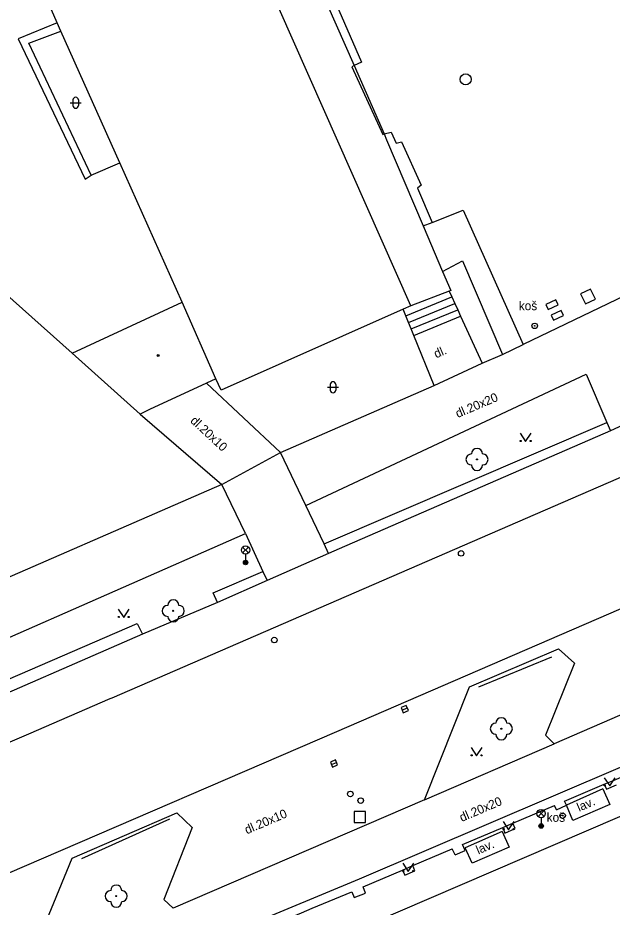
# Model space of a CAD drawing. Extents: x -599770 to -598493, y -1162076 to -1159209.
# Drawn here: x -599404.95 to -599378.07, y -1161179.8 to -1161139.58 of the extents above; entities that cross this region are included whole.
import ezdxf

# ---------------------------------------------------------------- set-up
doc = ezdxf.new("R2010")
doc.units = 0
doc.layers.add('Podklad', color=7, linetype='Continuous')

msp = doc.modelspace()

# ---------------------------------------------------------------- linework, layer by layer
at = {"layer": 'Podklad'}
for p, q in [((-599402.583, -1161143.418), (-599402.083, -1161143.418)), ((-599402.458, -1161143.293), (-599402.458, -1161143.543)), ((-599402.208, -1161143.293), (-599402.208, -1161143.543)), ((-599390.943, -1161156.288), (-599390.443, -1161156.288)), ((-599390.818, -1161156.163), (-599390.818, -1161156.413)), ((-599390.568, -1161156.163), (-599390.568, -1161156.413)), ((-599394.782, -1161163.78), (-599394.517, -1161163.515)), ((-599394.782, -1161163.515), (-599394.517, -1161163.78)), ((-599394.65, -1161163.835), (-599394.65, -1161164.21)), ((-599387.565, -1161170.89), (-599387.335, -1161170.79)), ((-599390.765, -1161173.35), (-599390.535, -1161173.25)), ((-599381.413, -1161175.7), (-599381.148, -1161175.435)), ((-599381.413, -1161175.435), (-599381.148, -1161175.7)), ((-599381.28, -1161175.755), (-599381.28, -1161176.13))]:
    msp.add_line(p, q, dxfattribs=at)
for points in [[(-599400.28, -1161117.92), (-599399.98, -1161118.59), (-599389.73, -1161141.73)], [(-599399.98, -1161118.59), (-599399.53, -1161118.37), (-599389.41, -1161141.58), (-599389.73, -1161141.74)], [(-599387.17, -1161152.6), (-599399.08, -1161125.72), (-599402.16, -1161118.76)], [(-599403.17, -1161139.8), (-599410.72, -1161122.56)], [(-599403.17, -1161139.8), (-599404.93, -1161140.53)], [(-599403, -1161140.18), (-599403.17, -1161139.8)], [(-599404.45, -1161140.73), (-599403, -1161140.18)], [(-599400.34, -1161146.14), (-599403, -1161140.18)], [(-599404.93, -1161140.53), (-599401.9, -1161146.88)], [(-599401.64, -1161146.69), (-599404.45, -1161140.73)], [(-599389.73, -1161141.74), (-599389.84, -1161141.8)], [(-599389.84, -1161141.8), (-599388.44, -1161144.85)], [(-599389.73, -1161141.73), (-599389.73, -1161141.74)], [(-599389.73, -1161141.74), (-599388.38, -1161144.83)], [(-599357.79, -1161142.77), (-599365.23, -1161146.25), (-599382.09, -1161154.35)], [(-599388.44, -1161144.85), (-599388.38, -1161144.83)], [(-599388.38, -1161144.83), (-599388.06, -1161144.75), (-599387.83, -1161145.24), (-599387.59, -1161145.19), (-599386.71, -1161147.15), (-599386.88, -1161147.28), (-599386.21, -1161148.83)], [(-599388.38, -1161144.83), (-599388.27, -1161145.09)], [(-599388.27, -1161145.09), (-599386.61, -1161148.99), (-599385.74, -1161151.05), (-599385.37, -1161151.91)], [(-599401.64, -1161146.69), (-599400.34, -1161146.14)], [(-599397.51, -1161152.43), (-599400.34, -1161146.14)], [(-599401.9, -1161146.88), (-599401.64, -1161146.69)], [(-599386.61, -1161148.99), (-599386.21, -1161148.83), (-599384.81, -1161148.27), (-599382.09, -1161154.35)], [(-599385.74, -1161151.05), (-599384.84, -1161150.57), (-599383.03, -1161154.8)], [(-599407, -1161150.73), (-599402.49, -1161154.75)], [(-599400.774, -1161170.362), (-599400.69, -1161170.326), (-599356.23, -1161151.05)], [(-599387.4, -1161153.06), (-599385.32, -1161152.2)], [(-599385.37, -1161151.91), (-599385.44, -1161151.94), (-599387.17, -1161152.6)], [(-599385.44, -1161151.94), (-599385.32, -1161152.2)], [(-599385.32, -1161152.2), (-599385.19, -1161152.49)], [(-599402.49, -1161154.75), (-599397.51, -1161152.43)], [(-599395.99, -1161155.9), (-599397.51, -1161152.43)], [(-599387.17, -1161152.6), (-599387.52, -1161152.76)], [(-599387.28, -1161153.35), (-599385.19, -1161152.49)], [(-599385.19, -1161152.49), (-599385.05, -1161152.78)], [(-599387.52, -1161152.76), (-599395.76, -1161156.42)], [(-599387.4, -1161153.06), (-599387.52, -1161152.76)], [(-599387.28, -1161153.35), (-599387.4, -1161153.06)], [(-599387.16, -1161153.65), (-599385.05, -1161152.78)], [(-599387.04, -1161153.95), (-599384.92, -1161153.07)], [(-599385.05, -1161152.78), (-599384.92, -1161153.07)], [(-599384.92, -1161153.07), (-599383.94, -1161155.2)], [(-599387.16, -1161153.65), (-599387.28, -1161153.35)], [(-599387.04, -1161153.95), (-599387.16, -1161153.65)], [(-599386.12, -1161156.2), (-599387.04, -1161153.95)], [(-599383.03, -1161154.8), (-599382.09, -1161154.35)], [(-599402.49, -1161154.75), (-599399.41, -1161157.5)], [(-599383.94, -1161155.2), (-599383.03, -1161154.8)], [(-599386.12, -1161156.2), (-599383.94, -1161155.2)], [(-599395.99, -1161155.9), (-599396.42, -1161156.1)], [(-599395.76, -1161156.42), (-599395.99, -1161155.9)], [(-599391.1, -1161163.37), (-599391.92, -1161161.64), (-599379.25, -1161155.69), (-599378.31, -1161157.88)], [(-599396.42, -1161156.1), (-599398.99, -1161157.29)], [(-599396.42, -1161156.1), (-599393.07, -1161159.24)], [(-599393.07, -1161159.24), (-599386.12, -1161156.2)], [(-599356.31, -1161157.06), (-599390.54, -1161171.87)], [(-599398.99, -1161157.29), (-599399.41, -1161157.5)], [(-599399.41, -1161157.5), (-599395.72, -1161160.69)], [(-599391.1, -1161163.37), (-599378.31, -1161157.88)], [(-599378.31, -1161157.88), (-599378.15, -1161158.25)], [(-599377.42, -1161157.93), (-599378.15, -1161158.25)], [(-599378.15, -1161158.25), (-599390.41, -1161163.59), (-599390.9, -1161163.8)], [(-599382.23, -1161158.365), (-599381.98, -1161158.74), (-599381.73, -1161158.365)], [(-599395.72, -1161160.69), (-599393.07, -1161159.24)], [(-599391.92, -1161161.64), (-599393.07, -1161159.24)], [(-599395.72, -1161160.69), (-599408.26, -1161166.14)], [(-599394.66, -1161162.9), (-599395.72, -1161160.69)], [(-599411.72, -1161172.23), (-599412.36, -1161170.68), (-599394.66, -1161162.9), (-599393.87, -1161164.62)], [(-599390.9, -1161163.8), (-599391.1, -1161163.37)], [(-599390.9, -1161163.8), (-599393.68, -1161165.03)], [(-599395.92, -1161166.02), (-599396.12, -1161165.58), (-599393.87, -1161164.62)], [(-599393.87, -1161164.62), (-599393.68, -1161165.03)], [(-599393.68, -1161165.03), (-599395.92, -1161166.02)], [(-599400.41, -1161166.325), (-599400.16, -1161166.7), (-599399.91, -1161166.325)], [(-599395.92, -1161166.02), (-599399.31, -1161167.45)], [(-599411.72, -1161172.23), (-599399.55, -1161166.97), (-599399.31, -1161167.45)], [(-599399.31, -1161167.45), (-599407.96, -1161171.22)], [(-599386.55, -1161174.95), (-599384.52, -1161169.83), (-599380.49, -1161168.11), (-599379.77, -1161168.76), (-599381.09, -1161172.02), (-599380.69, -1161172.42)], [(-599384.1, -1161169.83), (-599380.79, -1161168.48)], [(-599417.53, -1161177.569), (-599404.455, -1161171.958), (-599400.774, -1161170.362)], [(-599375.58, -1161170.2), (-599380.69, -1161172.42)], [(-599389.49, -1161178.52), (-599371.84, -1161170.96)], [(-599390.54, -1161171.87), (-599404.67, -1161177.96), (-599416, -1161182.85)], [(-599386.55, -1161174.95), (-599380.69, -1161172.42)], [(-599384.45, -1161172.585), (-599384.2, -1161172.96), (-599383.95, -1161172.585)], [(-599389.15, -1161180.61), (-599372.11, -1161173.29)], [(-599380.22, -1161175), (-599378.43, -1161174.24), (-599377.97, -1161174.05), (-599376.18, -1161173.29)], [(-599378.43, -1161173.945), (-599378.18, -1161174.32), (-599377.93, -1161173.945)], [(-599378.43, -1161174.24), (-599378.33, -1161174.47)], [(-599378.33, -1161174.47), (-599377.87, -1161174.26)], [(-599378.49, -1161174.45), (-599380.13, -1161175.19)], [(-599378.49, -1161174.45), (-599378.17, -1161175.15)], [(-599386.55, -1161174.95), (-599397.93, -1161179.84)], [(-599384.84, -1161176.97), (-599383.02, -1161176.2), (-599382.56, -1161176), (-599380.67, -1161175.2)], [(-599380.58, -1161175.4), (-599380.67, -1161175.2)], [(-599380.58, -1161175.4), (-599380.13, -1161175.19)], [(-599380.13, -1161175.19), (-599380.22, -1161175)], [(-599379.84, -1161175.88), (-599380.13, -1161175.19)], [(-599378.17, -1161175.15), (-599379.84, -1161175.88)], [(-599404.6, -1161182.73), (-599402.5, -1161177.59), (-599397.76, -1161175.53), (-599397.07, -1161176.2), (-599398.35, -1161179.46), (-599397.93, -1161179.84)], [(-599402.05, -1161177.6), (-599398.08, -1161175.81)], [(-599383, -1161175.925), (-599382.75, -1161176.3), (-599382.5, -1161175.925)], [(-599382.45, -1161176.25), (-599382.56, -1161176)], [(-599383.05, -1161176.38), (-599384.72, -1161177.11)], [(-599383.05, -1161176.38), (-599382.73, -1161177.08)], [(-599383.02, -1161176.2), (-599382.92, -1161176.46)], [(-599382.92, -1161176.46), (-599382.45, -1161176.25)], [(-599389.33, -1161178.88), (-599387.55, -1161178.12), (-599387.09, -1161177.92), (-599385.3, -1161177.16)], [(-599385.17, -1161177.44), (-599385.3, -1161177.16)], [(-599385.17, -1161177.44), (-599384.72, -1161177.23)], [(-599384.72, -1161177.23), (-599384.84, -1161176.97)], [(-599384.4, -1161177.81), (-599384.72, -1161177.11)], [(-599382.73, -1161177.08), (-599384.4, -1161177.81)], [(-599387.54, -1161177.815), (-599387.29, -1161178.19), (-599387.04, -1161177.815)], [(-599386.99, -1161178.16), (-599387.09, -1161177.92)], [(-599387.55, -1161178.12), (-599387.45, -1161178.36)], [(-599387.45, -1161178.36), (-599386.99, -1161178.16)], [(-599394.61, -1161180.65), (-599389.49, -1161178.52)], [(-599393.93, -1161180.82), (-599393.31, -1161180.56), (-599392.12, -1161180.06), (-599391.63, -1161179.85), (-599389.84, -1161179.1)], [(-599389.84, -1161179.1), (-599389.73, -1161179.36)], [(-599389.73, -1161179.36), (-599389.23, -1161179.17)], [(-599389.23, -1161179.17), (-599389.33, -1161178.88)]]:
    msp.add_lwpolyline(points, dxfattribs=at)
for points in [[(-599379.275, -1161152.514), (-599378.826, -1161152.295), (-599379.045, -1161151.846), (-599379.494, -1161152.065)], [(-599380.962, -1161152.77), (-599380.511, -1161152.555), (-599380.618, -1161152.33), (-599381.069, -1161152.545)], [(-599380.722, -1161153.25), (-599380.271, -1161153.035), (-599380.378, -1161152.81), (-599380.829, -1161153.025)], [(-599387.515, -1161171.004), (-599387.286, -1161170.905), (-599387.385, -1161170.676), (-599387.614, -1161170.775)], [(-599390.715, -1161173.464), (-599390.486, -1161173.365), (-599390.585, -1161173.136), (-599390.814, -1161173.235)], [(-599389.73, -1161175.97), (-599389.23, -1161175.97), (-599389.23, -1161175.47), (-599389.73, -1161175.47)]]:
    msp.add_lwpolyline(points, close=True, dxfattribs=at)
for centre, radius in [((-599384.69, -1161142.36), 0.25), ((-599381.57, -1161153.51), 0.125), ((-599381.57, -1161153.51), 0.0152), ((-599398.6, -1161154.85), 0.045), ((-599398.6, -1161154.85), 0.0199), ((-599382.205, -1161158.715), 0.025), ((-599381.755, -1161158.715), 0.025), ((-599384.18, -1161159.55), 0.025), ((-599394.65, -1161163.648), 0.188), ((-599384.9, -1161163.8), 0.125), ((-599394.65, -1161164.21), 0.1), ((-599394.65, -1161164.21), 0.0723), ((-599394.65, -1161164.21), 0.0438), ((-599397.92, -1161166.4), 0.025), ((-599400.385, -1161166.675), 0.025), ((-599399.935, -1161166.675), 0.025), ((-599393.35, -1161167.72), 0.125), ((-599383.08, -1161171.73), 0.025), ((-599384.425, -1161172.935), 0.025), ((-599383.975, -1161172.935), 0.025), ((-599378.405, -1161174.295), 0.025), ((-599389.91, -1161174.68), 0.125), ((-599389.44, -1161174.98), 0.125), ((-599381.28, -1161175.567), 0.188), ((-599380.31, -1161175.66), 0.125), ((-599381.28, -1161176.13), 0.1), ((-599380.31, -1161175.66), 0.0152), ((-599382.975, -1161176.275), 0.025), ((-599382.525, -1161176.275), 0.025), ((-599381.28, -1161176.13), 0.0723), ((-599381.28, -1161176.13), 0.0438), ((-599387.515, -1161178.165), 0.025), ((-599387.065, -1161178.165), 0.025), ((-599400.5, -1161179.3), 0.025)]:
    msp.add_circle(centre, radius, dxfattribs=at)
for centre, radius, start, end in [((-599402.333, -1161143.293), 0.125, 0, 180), ((-599402.333, -1161143.543), 0.125, 180, 0), ((-599390.693, -1161156.163), 0.125, 0, 180), ((-599390.693, -1161156.413), 0.125, 180, 0), ((-599384.18, -1161159.3), 0.25, 0, 180), ((-599384.43, -1161159.55), 0.25, 90, 270), ((-599383.93, -1161159.55), 0.25, 270, 90), ((-599384.18, -1161159.8), 0.25, 180, 0), ((-599397.92, -1161166.15), 0.25, 0, 180), ((-599398.17, -1161166.4), 0.25, 90, 270), ((-599397.67, -1161166.4), 0.25, 270, 90), ((-599397.92, -1161166.65), 0.25, 180, 0), ((-599383.33, -1161171.73), 0.25, 90, 270), ((-599383.08, -1161171.48), 0.25, 0, 180), ((-599382.83, -1161171.73), 0.25, 270, 90), ((-599383.08, -1161171.98), 0.25, 180, 0), ((-599400.5, -1161179.05), 0.25, 0, 180), ((-599400.75, -1161179.3), 0.25, 90, 270), ((-599400.25, -1161179.3), 0.25, 270, 90), ((-599400.5, -1161179.55), 0.25, 180, 0)]:
    msp.add_arc(centre, radius, start, end, dxfattribs=at)

# ---------------------------------------------------------------- texts
for p in [(-599382.29, -1161152.8), (-599381.03, -1161175.94)]:
    msp.add_text('koš', height=0.4, dxfattribs=at).set_placement(p)
for s, rotation, p in [('dl.', 23.03, (-599386.03, -1161154.98)), ('dl.20x20', 23.1401, (-599385.05, -1161157.68)), ('dl.20x10', 317, (-599397.18, -1161157.84)), ('dl.20x20', 23.1401, (-599384.87, -1161175.95)), ('lav.', 23.2819, (-599379.56, -1161175.49)), ('dl.20x10', 23.1401, (-599394.59, -1161176.51)), ('lav.', 23.2819, (-599384.12, -1161177.42))]:
    msp.add_text(s, height=0.4, rotation=rotation, dxfattribs=at).set_placement(p)

doc.saveas('drawing.dxf')
